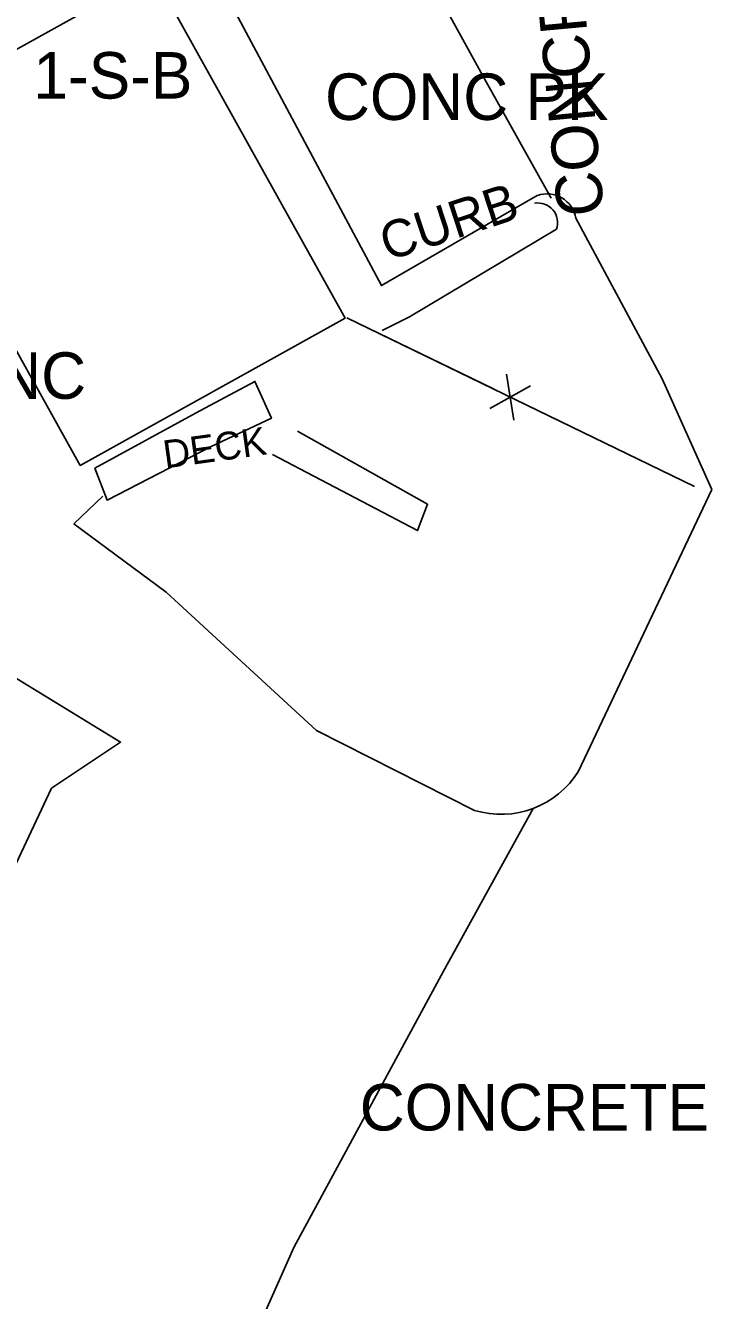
# Model space of a CAD drawing. Extents: x 978516 to 993312, y 1836504 to 1846212.
# Drawn here: x 992823.3 to 992897.2, y 1840378.8 to 1840515.9 of the extents above; entities that cross this region are included whole.
import ezdxf

# ---------------------------------------------------------------- set-up
doc = ezdxf.new("R2010")
doc.units = 0
for name, color, linetype in [('S_BUILDING', 7, 'Continuous'), ('S_CURB_ANNOT', 7, 'Continuous'), ('S_DRIVEWAY', 7, 'Continuous'), ('S_FENCE', 7, 'Continuous'), ('S_MISC_STRUCTURES', 7, 'Continuous'), ('S_MISC_STRUCTURES_ANNOT', 7, 'Continuous'), ('S_PARKING', 7, 'Continuous'), ('S_PARKING_ANNOT', 7, 'Continuous'), ('S_SIDEWALK', 7, 'Continuous'), ('S_SURVEY_TEXT_ANNOT', 7, 'Continuous')]:
    doc.layers.add(name, color=color, linetype=linetype)

msp = doc.modelspace()

# ---------------------------------------------------------------- linework, layer by layer
at = {"layer": 'S_BUILDING'}
msp.add_lwpolyline([(992808.57, 1840505.65), (992829.2, 1840468.57), (992857.68, 1840484.4), (992837.04, 1840521.49)], close=True, dxfattribs=at)
at = {"layer": 'S_DRIVEWAY'}
msp.add_lwpolyline([(992837.52, 1840561.93), (992847.36, 1840555.43), (992859.05, 1840534.9), (992865.85, 1840522.52), (992872.66, 1840510.14), (992879.81, 1840497.28)], dxfattribs=at)
at = {"layer": 'S_FENCE'}
for p, q in [((992875.81, 1840473.44), (992875.02, 1840478.38)), ((992877.6, 1840477.12), (992873.23, 1840474.69))]:
    msp.add_line(p, q, dxfattribs=at)
for points in [[(992873.62, 1840476.78), (992857.84, 1840484.43)], [(992895.21, 1840466.31), (992857.84, 1840484.43)], [(992895.21, 1840466.31), (992877.22, 1840475.03)]]:
    msp.add_lwpolyline(points, dxfattribs=at)
at = {"layer": 'S_MISC_STRUCTURES'}
msp.add_lwpolyline([(992848.05, 1840477.62), (992842.07, 1840474.43), (992830.78, 1840468.26), (992832.09, 1840464.84), (992843.26, 1840470.6), (992849.76, 1840473.64), (992848, 1840477.51)], dxfattribs=at)
at = {"layer": 'S_PARKING'}
for points in [[(992849.37, 1840552.22), (992859.98, 1840532.9), (992858.79, 1840531.37), (992842.62, 1840523.39), (992861.57, 1840487.89), (992878.33, 1840497.58)], [(992882.46, 1840495.14), (992891.74, 1840477.86), (992897.08, 1840465.98)], [(992758.32, 1840120.5), (992753.69, 1840120.82), (992739.14, 1840121.77), (992739.62, 1840142.03), (992736.36, 1840165.11), (992734.9, 1840202.15), (992745.57, 1840240.66), (992756.26, 1840265.48), (992768.16, 1840297.32), (992783.66, 1840334.94), (992800.24, 1840378.79), (992826.11, 1840433.86), (992833.55, 1840438.81), (992821.24, 1840446.35), (992808.43, 1840467.32)], [(992882.76, 1840435.68), (992897.08, 1840465.98)], [(992828.53, 1840462.27), (992831.64, 1840465.27)], [(992828.53, 1840462.27), (992838.43, 1840454.92), (992854.58, 1840440.07), (992871.58, 1840431.48)], [(992940.04, 1840313.72), (992931.08, 1840298.3), (992897.36, 1840311.73), (992845.35, 1840339.1), (992835.58, 1840347.13), (992852.15, 1840384.5), (992868.26, 1840414.18), (992877.89, 1840431.68)]]:
    msp.add_lwpolyline(points, dxfattribs=at)
msp.add_arc((992874.44, 1840440.84), 9.79, 253.0243, 328.2006, dxfattribs=at)
msp.add_ellipse((992879.39, 1840494.65), major_axis=(-3.11, -0.04), ratio=0.999964, start_param=3.286966, end_param=5.046768, dxfattribs=at)
at = {"layer": 'S_SIDEWALK'}
for points in [[(992880.39, 1840493.96), (992864.59, 1840484.52), (992861.67, 1840483.08)], [(992852.55, 1840472.24), (992866.54, 1840464.38), (992865.44, 1840461.56), (992849.88, 1840469.73)]]:
    msp.add_lwpolyline(points, dxfattribs=at)
msp.add_arc((992878.39, 1840494.66), 2.12, 340.646, 100.1899, dxfattribs=at)

# ---------------------------------------------------------------- texts
at = {"layer": 'S_CURB_ANNOT'}
msp.add_text('CURB', height=4, rotation=18.1151, dxfattribs=at).set_placement((992862.23, 1840490.51))
at = {"layer": 'S_MISC_STRUCTURES_ANNOT'}
msp.add_text('DECK', height=3, rotation=7.9117, dxfattribs=at).set_placement((992838.33, 1840468.23))
at = {"layer": 'S_PARKING_ANNOT'}
msp.add_text('CONCRETE PARKING', height=5.0005, rotation=95.3107, dxfattribs=at).set_placement((992885.53, 1840495.57))
msp.add_text('CONCRETE PARKING', height=5.0005, dxfattribs=at).set_placement((992859.25, 1840397.06))
at = {"layer": 'S_SURVEY_TEXT_ANNOT'}
for s, p in [('1-S-B', (992824.17, 1840508)), ('CONC PK', (992855.51, 1840505.7)), ('CONC', (992810.15, 1840475.72))]:
    msp.add_text(s, height=5, dxfattribs=at).set_placement(p)

doc.saveas('drawing.dxf')
